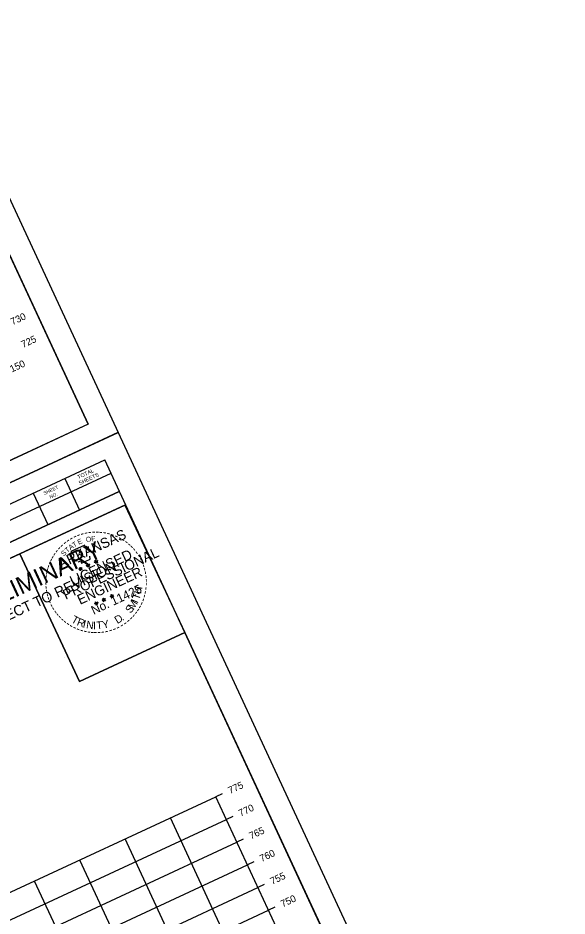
# Model space of a CAD drawing. Extents: x 1354696 to 1366163, y 660729 to 670380.
# Drawn here: x 1355337.6 to 1355447.4, y 664529.6 to 664709.1 of the extents above; entities that cross this region are included whole.
import ezdxf

# ---------------------------------------------------------------- set-up
doc = ezdxf.new("R2010")
doc.units = 0
for name, color, linetype in [('R_Axis', 7, 'Continuous'), ('R_Axis Annot', 7, 'Continuous'), ('R_Border', 7, 'Continuous'), ('R_Border PE', 7, 'Continuous'), ('R_Border Prem', 7, 'Continuous'), ('R_Grid', 7, 'Continuous'), ('R_No Plot', 7, 'Continuous')]:
    doc.layers.add(name, color=color, linetype=linetype)

msp = doc.modelspace()

# ---------------------------------------------------------------- linework, layer by layer
at = {"layer": 'R_Axis'}
for p, q in [((1355378.45, 664554), (1355377.18, 664553.41)), ((1355398.23, 664508.06), (1355377.18, 664553.41)), ((1355380.55, 664549.46), (1355379.28, 664548.87)), ((1355382.66, 664544.93), (1355381.39, 664544.34)), ((1355384.76, 664540.39), (1355383.49, 664539.8)), ((1355386.87, 664535.86), (1355385.6, 664535.27)), ((1355388.98, 664531.32), (1355387.71, 664530.73))]:
    msp.add_line(p, q, dxfattribs=at)
at = {"layer": 'R_Border'}
for p, q in [((1355351.61, 664627.9), (1355265.09, 664814.26)), ((1355351.61, 664627.9), (1355064.83, 664494.76)), ((1355068.15, 664487.62), (1355354.93, 664620.76)), ((1355441.45, 664434.4), (1355354.93, 664620.76)), ((1355356.16, 664618.09), (1355317.07, 664599.94)), ((1355356.16, 664618.11), (1355356.16, 664618.11)), ((1355346.95, 664617.05), (1355349.87, 664610.76)), ((1355357.85, 664614.46), (1355318.76, 664596.32)), ((1355321.44, 664597.56), (1355357.85, 664614.46)), ((1355340.65, 664614.13), (1355343.57, 664607.84)), ((1355359.09, 664611.8), (1355302.27, 664585.42))]:
    msp.add_line(p, q, dxfattribs=at)
at = {"layer": 'R_Border PE'}
for p, q in [((1355351.24, 664599.62), (1355351.49, 664599.68)), ((1355351.24, 664599.62), (1355351.61, 664599.66)), ((1355351.61, 664599.66), (1355351.45, 664599.99)), ((1355351.45, 664599.99), (1355351.6, 664599.79)), ((1355351.45, 664599.99), (1355351.52, 664599.75)), ((1355351.53, 664599.3), (1355351.61, 664599.66)), ((1355351.87, 664599.91), (1355351.61, 664599.66)), ((1355351.92, 664599.48), (1355351.61, 664599.66)), ((1355351.87, 664599.91), (1355351.63, 664599.75)), ((1355351.92, 664599.48), (1355351.68, 664599.69)), ((1355351.87, 664599.91), (1355351.73, 664599.73)), ((1355352.85, 664600.35), (1355353.1, 664600.41)), ((1355352.85, 664600.35), (1355353.21, 664600.4)), ((1355352.85, 664600.35), (1355353.11, 664600.34)), ((1355353.21, 664600.4), (1355353.06, 664600.73)), ((1355353.06, 664600.73), (1355353.21, 664600.52)), ((1355353.06, 664600.73), (1355353.13, 664600.48)), ((1355353.14, 664600.03), (1355353.21, 664600.4)), ((1355353.14, 664600.03), (1355353.24, 664600.32)), ((1355353.14, 664600.03), (1355353.15, 664600.31)), ((1355353.48, 664600.64), (1355353.21, 664600.4)), ((1355353.53, 664600.22), (1355353.21, 664600.4)), ((1355353.48, 664600.64), (1355353.24, 664600.48)), ((1355353.53, 664600.22), (1355353.24, 664600.32)), ((1355353.53, 664600.22), (1355353.28, 664600.42)), ((1355353.48, 664600.64), (1355353.34, 664600.46)), ((1355349.73, 664598.91), (1355349.98, 664598.98)), ((1355349.73, 664598.91), (1355350.09, 664598.96)), ((1355349.73, 664598.91), (1355349.99, 664598.9)), ((1355350.09, 664598.96), (1355349.94, 664599.29)), ((1355349.94, 664599.29), (1355350.09, 664599.09)), ((1355349.94, 664599.29), (1355350.01, 664599.05)), ((1355350.02, 664598.6), (1355350.09, 664598.96)), ((1355350.02, 664598.6), (1355350.12, 664598.89)), ((1355350.02, 664598.6), (1355350.03, 664598.87)), ((1355350.36, 664599.21), (1355350.09, 664598.96)), ((1355350.41, 664598.78), (1355350.09, 664598.96)), ((1355350.36, 664599.21), (1355350.12, 664599.04)), ((1355350.41, 664598.78), (1355350.12, 664598.88)), ((1355350.41, 664598.78), (1355350.16, 664598.99)), ((1355350.36, 664599.21), (1355350.22, 664599.03)), ((1355351.24, 664599.62), (1355351.51, 664599.61)), ((1355351.53, 664599.3), (1355351.64, 664599.59)), ((1355351.53, 664599.3), (1355351.55, 664599.58)), ((1355351.92, 664599.48), (1355351.64, 664599.59)), ((1355354.43, 664592.75), (1355354.67, 664592.81)), ((1355354.43, 664592.75), (1355354.79, 664592.79)), ((1355354.43, 664592.75), (1355354.69, 664592.74)), ((1355354.79, 664592.79), (1355354.64, 664593.12)), ((1355354.64, 664593.12), (1355354.79, 664592.92)), ((1355354.64, 664593.12), (1355354.71, 664592.88)), ((1355354.72, 664592.43), (1355354.79, 664592.79)), ((1355354.72, 664592.43), (1355354.82, 664592.72)), ((1355354.72, 664592.43), (1355354.73, 664592.71)), ((1355355.06, 664593.04), (1355354.79, 664592.79)), ((1355355.11, 664592.61), (1355354.79, 664592.79)), ((1355355.06, 664593.04), (1355354.82, 664592.87)), ((1355355.11, 664592.61), (1355354.82, 664592.72)), ((1355355.11, 664592.61), (1355354.86, 664592.82)), ((1355355.06, 664593.04), (1355354.92, 664592.86)), ((1355356.03, 664593.48), (1355356.28, 664593.55)), ((1355356.03, 664593.48), (1355356.4, 664593.53)), ((1355356.03, 664593.48), (1355356.3, 664593.47)), ((1355356.4, 664593.53), (1355356.24, 664593.86)), ((1355356.24, 664593.86), (1355356.39, 664593.65)), ((1355356.24, 664593.86), (1355356.31, 664593.61)), ((1355356.33, 664593.17), (1355356.4, 664593.53)), ((1355356.33, 664593.17), (1355356.43, 664593.45)), ((1355356.33, 664593.17), (1355356.34, 664593.44)), ((1355356.66, 664593.77), (1355356.4, 664593.53)), ((1355356.72, 664593.35), (1355356.4, 664593.53)), ((1355356.66, 664593.77), (1355356.43, 664593.61)), ((1355356.72, 664593.35), (1355356.43, 664593.45)), ((1355356.72, 664593.35), (1355356.47, 664593.55)), ((1355356.66, 664593.77), (1355356.52, 664593.6)), ((1355352.91, 664592.04), (1355353.16, 664592.11)), ((1355352.91, 664592.04), (1355353.28, 664592.09)), ((1355352.91, 664592.04), (1355353.18, 664592.03)), ((1355353.28, 664592.09), (1355353.12, 664592.42)), ((1355353.12, 664592.42), (1355353.27, 664592.21)), ((1355353.12, 664592.42), (1355353.19, 664592.17)), ((1355353.21, 664591.73), (1355353.28, 664592.09)), ((1355353.21, 664591.73), (1355353.31, 664592.02)), ((1355353.21, 664591.73), (1355353.22, 664592)), ((1355353.54, 664592.34), (1355353.28, 664592.09)), ((1355353.59, 664591.91), (1355353.28, 664592.09)), ((1355353.54, 664592.34), (1355353.31, 664592.17)), ((1355353.59, 664591.91), (1355353.31, 664592.01)), ((1355353.59, 664591.91), (1355353.35, 664592.12)), ((1355353.54, 664592.34), (1355353.4, 664592.16))]:
    msp.add_line(p, q, dxfattribs=at)
for points in [[(1355351.7, 664603.09), (1355351.71, 664603.41), (1355351.1, 664603.1), (1355350.96, 664603.76), (1355348.13, 664602.45)], [(1355348.13, 664602.45), (1355348.72, 664601.81)], [(1355349.6, 664600.46), (1355349.63, 664600.38), (1355350.15, 664600.6), (1355350.3, 664600.15), (1355352, 664600.93), (1355351.96, 664601.51)], [(1355351.45, 664599.99), (1355351.92, 664599.48), (1355351.24, 664599.62), (1355351.87, 664599.91), (1355351.53, 664599.3), (1355351.45, 664599.99)], [(1355353.06, 664600.73), (1355353.53, 664600.22), (1355352.85, 664600.35), (1355353.48, 664600.64), (1355353.14, 664600.03), (1355353.06, 664600.73)], [(1355349.94, 664599.29), (1355350.41, 664598.78), (1355349.73, 664598.91), (1355350.36, 664599.21), (1355350.02, 664598.6), (1355349.94, 664599.29)], [(1355354.64, 664593.12), (1355355.11, 664592.61), (1355354.43, 664592.75), (1355355.06, 664593.04), (1355354.72, 664592.43), (1355354.64, 664593.12)], [(1355356.24, 664593.86), (1355356.72, 664593.35), (1355356.03, 664593.48), (1355356.66, 664593.77), (1355356.33, 664593.17), (1355356.24, 664593.86)], [(1355353.12, 664592.42), (1355353.59, 664591.91), (1355352.91, 664592.04), (1355353.54, 664592.34), (1355353.21, 664591.73), (1355353.12, 664592.42)]]:
    msp.add_lwpolyline(points, dxfattribs=at)
for centre, radius in [((1355351.6, 664599.66), 0.172), ((1355351.6, 664599.66), 0.145), ((1355351.6, 664599.66), 0.116), ((1355351.6, 664599.66), 0.0991), ((1355351.6, 664599.66), 0.0747), ((1355351.6, 664599.66), 0.0495), ((1355351.6, 664599.66), 0.0296), ((1355353.21, 664600.39), 0.172), ((1355353.21, 664600.39), 0.145), ((1355353.21, 664600.39), 0.116), ((1355353.21, 664600.39), 0.0991), ((1355353.21, 664600.39), 0.0747), ((1355353.21, 664600.39), 0.0495), ((1355353.21, 664600.39), 0.0296), ((1355350.09, 664598.96), 0.172), ((1355350.09, 664598.96), 0.145), ((1355350.09, 664598.96), 0.116), ((1355350.09, 664598.96), 0.0991), ((1355350.09, 664598.96), 0.0747), ((1355350.09, 664598.96), 0.0495), ((1355350.09, 664598.96), 0.0296), ((1355354.79, 664592.79), 0.172), ((1355354.79, 664592.79), 0.145), ((1355354.79, 664592.79), 0.116), ((1355354.79, 664592.79), 0.0991), ((1355354.79, 664592.79), 0.0747), ((1355354.79, 664592.79), 0.0495), ((1355354.79, 664592.79), 0.0296), ((1355356.4, 664593.53), 0.172), ((1355356.4, 664593.53), 0.145), ((1355356.4, 664593.53), 0.116), ((1355356.4, 664593.53), 0.0991), ((1355356.4, 664593.53), 0.0747), ((1355356.4, 664593.53), 0.0495), ((1355356.4, 664593.53), 0.0296), ((1355353.28, 664592.09), 0.172), ((1355353.28, 664592.09), 0.145), ((1355353.28, 664592.09), 0.116), ((1355353.28, 664592.09), 0.0991), ((1355353.28, 664592.09), 0.0747), ((1355353.28, 664592.09), 0.0495), ((1355353.28, 664592.09), 0.0296)]:
    msp.add_circle(centre, radius, dxfattribs=at)
at = {"layer": 'R_Grid'}
for p, q in [((1355105.07, 664427.08), (1355377.18, 664553.41)), ((1355398.23, 664508.06), (1355377.18, 664553.41)), ((1355107.18, 664422.54), (1355379.28, 664548.87)), ((1355389.16, 664503.84), (1355368.11, 664549.2)), ((1355109.29, 664418.01), (1355381.39, 664544.34)), ((1355380.09, 664499.63), (1355359.04, 664544.98)), ((1355371.02, 664495.42), (1355349.97, 664540.77)), ((1355111.39, 664413.47), (1355383.49, 664539.8)), ((1355113.5, 664408.94), (1355385.6, 664535.27)), ((1355361.95, 664491.21), (1355340.9, 664536.56)), ((1355115.6, 664404.4), (1355387.71, 664530.73))]:
    msp.add_line(p, q, dxfattribs=at)
at = {"layer": 'R_No Plot'}
for p, q in [((1355055.26, 664485.93), (1355357.6, 664626.3)), ((1355055.26, 664485.93), (1355357.6, 664626.29)), ((1355346.81, 664581.34), (1355346.81, 664581.34))]:
    msp.add_line(p, q, dxfattribs=at)
for points in [[(1354965.42, 664679.42), (1355267.76, 664819.79), (1355357.6, 664626.29), (1355055.25, 664485.92)], [(1355190.48, 664779.62), (1355208.27, 664787.88), (1355212.43, 664778.92), (1355227.05, 664785.71), (1355248.09, 664795.47), (1355260.06, 664769.99), (1355281.11, 664779.76), (1355351.61, 664627.9), (1355064.83, 664494.76), (1354978.31, 664681.12)], [(1355055.25, 664485.92), (1355357.6, 664626.29), (1355447.43, 664432.79), (1355145.09, 664292.42)], [(1355337.93, 664601.97), (1355358.98, 664611.75), (1355370.94, 664586.26), (1355349.89, 664576.49)], [(1355280.32, 664586.12), (1355298.11, 664594.38), (1355302.27, 664585.42), (1355316.89, 664592.21), (1355337.93, 664601.97), (1355349.89, 664576.49), (1355370.94, 664586.26), (1355441.45, 664434.4), (1355154.67, 664301.26), (1355068.15, 664487.62)]]:
    msp.add_lwpolyline(points, close=True, dxfattribs=at)

# ---------------------------------------------------------------- texts
at = {"layer": 'R_Axis Annot'}
for s, p in [('730', (1355336.5, 664647.68)), ('725', (1355338.6, 664643.14)), ('150', (1355336.34, 664638.24)), ('775', (1355380.01, 664553.95)), ('770', (1355382.12, 664549.42)), ('765', (1355384.22, 664544.88)), ('760', (1355386.33, 664540.35)), ('755', (1355388.43, 664535.81)), ('750', (1355390.54, 664531.28))]:
    msp.add_text(s, height=1.4, rotation=24.9042, dxfattribs=at).set_placement(p)
at = {"layer": 'R_Border'}
for s, height, p in [('TOTAL', 0.782, (1355349.7, 664616.92)), ('SHEETS', 0.782, (1355349.94, 664615.73)), ('SHEET', 0.684, (1355342.88, 664613.75)), ('NO.', 0.684, (1355344.08, 664613.01))]:
    msp.add_text(s, height=height, rotation=24.9042, dxfattribs=at).set_placement(p)
at = {"layer": 'R_Border PE'}
for s, height, rotation, p in [('ARKANSAS', 2, 24.9042, (1355346.24, 664599.05)), ('-', 1.6, 30.801, (1355348.26, 664604.32)), ('-', 1.6, 25.0904, (1355348.93, 664604.71)), ('-', 1.6, 22.6472, (1355349.59, 664605)), ('E', 1, 25.7365, (1355349.76, 664603.8)), ('-', 1.6, 17.0659, (1355350.29, 664605.26)), ('-', 1.6, 12.1091, (1355350.99, 664605.46)), ('O', 1, 15.3557, (1355351.31, 664604.28)), ('-', 1.6, 7.2404, (1355351.63, 664605.59)), ('F', 1, 4.9748, (1355352.27, 664604.48)), ('-', 1.6, 2.7593, (1355352.39, 664605.7)), ('-', 1.6, 359.0253, (1355353.08, 664605.72)), ('-', 1.6, 354.5451, (1355353.72, 664605.7)), ('-', 1.6, 350.7668, (1355354.46, 664605.65)), ('-', 1.6, 345.4339, (1355355.19, 664605.52)), ('-', 1.6, 340.4828, (1355355.94, 664605.33)), ('-', 1.6, 334.7839, (1355356.69, 664605.07)), ('-', 1.6, 331.5563, (1355357.42, 664604.74)), ('-', 1.6, 49.2114, (1355346.06, 664602.43)), ('-', 1.6, 44.0802, (1355346.52, 664602.94)), ('-', 1.6, 38.5343, (1355347.1, 664603.48)), ('T', 1, 41.3078, (1355347.46, 664602.15)), ('-', 1.6, 35.1235, (1355347.65, 664603.91)), ('A', 1, 36.1173, (1355348.11, 664602.72)), ('T', 1, 30.9269, (1355348.81, 664603.23)), ('-', 1.4, 328.5795, (1355358.1, 664604.43)), ('-', 1.6, 324.5725, (1355358.64, 664604.02)), ('-', 1.6, 319.567, (1355359.19, 664603.6)), ('-', 1.6, 315.477, (1355359.67, 664603.18)), ('-', 1.6, 61.1359, (1355344.88, 664600.69)), ('-', 1.6, 58.9677, (1355345.23, 664601.29)), ('-', 1.6, 53.696, (1355345.62, 664601.88)), ('S', 1, 46.4982, (1355346.77, 664601.46)), ('PROFESSIONAL', 2, 24.9042, (1355347.13, 664592.79)), ('LICENSED', 2, 24.9042, (1355348.53, 664595.54)), ('-', 1.6, 310.0274, (1355360.13, 664602.75)), ('-', 1.6, 305.4535, (1355360.62, 664602.17)), ('-', 1.6, 301.5003, (1355361.09, 664601.54)), ('-', 1.6, 73.3272, (1355344.18, 664598.96)), ('-', 1.6, 67.8664, (1355344.39, 664599.59)), ('-', 1.6, 63.8548, (1355344.6, 664600.15)), ('DWB', 0.01, 24.9042, (1355351.6, 664599.65)), ('DWB', 0.01, 24.9042, (1355353.2, 664600.39)), ('-', 1.6, 299.2343, (1355361.45, 664600.91)), ('-', 1.6, 294.8448, (1355361.75, 664600.35)), ('-', 1.6, 288.4214, (1355362.01, 664599.74)), ('-', 1.6, 79.1366, (1355343.88, 664597.66)), ('-', 1.6, 75.5183, (1355344.02, 664598.35)), ('ENGINEER', 2, 24.9042, (1355350.01, 664591.78)), ('DWB', 0.01, 24.9042, (1355350.08, 664598.95)), ('-', 1.6, 285.8995, (1355362.22, 664599.11)), ('-', 1.6, 280.6668, (1355362.41, 664598.45)), ('-', 1.6, 92.6784, (1355343.81, 664595.7)), ('-', 1.6, 87.7755, (1355343.79, 664596.36)), ('-', 1.6, 82.9748, (1355343.81, 664597.05)), ('-', 1.6, 277.7723, (1355362.55, 664597.72)), ('-', 1.6, 272.7928, (1355362.63, 664597.02)), ('-', 1.6, 269.5239, (1355362.65, 664596.34)), ('-', 1.6, 97.2986, (1355343.87, 664595.03)), ('-', 1.6, 100.3651, (1355344, 664594.3)), ('No. 11425', 1.757, 24.9042, (1355352.73, 664589.79)), ('T', 1.54, 71.5486, (1355361.82, 664592.67)), ('H', 1.54, 79.513, (1355362.23, 664593.9)), ('-', 1.6, 258.7494, (1355362.52, 664594.73)), ('-', 1.6, 263.9754, (1355362.61, 664595.49)), ('-', 1.6, 106.1054, (1355344.18, 664593.6)), ('-', 1.6, 110.0905, (1355344.4, 664592.94)), ('-', 1.6, 113.9664, (1355344.67, 664592.3)), ('DWB', 0.01, 24.9042, (1355354.78, 664592.78)), ('DWB', 0.01, 24.9042, (1355356.39, 664593.52)), ('M', 1.54, 57.5605, (1355360.7, 664590.69)), ('I', 1.54, 67.0178, (1355361.51, 664592)), ('-', 1.6, 250.6695, (1355362.18, 664593.32)), ('-', 1.6, 256.1579, (1355362.37, 664594.03)), ('-', 1.6, 119.1, (1355345.01, 664591.65)), ('-', 1.6, 123.8521, (1355345.35, 664591.08)), ('-', 1.6, 126.6191, (1355345.79, 664590.47)), ('DWB', 0.01, 24.9042, (1355353.27, 664592.08)), ('S', 1.54, 51.8354, (1355360.11, 664589.97)), ('-', 1.6, 237.1533, (1355361.3, 664591.4)), ('-', 1.6, 240.6405, (1355361.62, 664591.98)), ('-', 1.6, 245.9893, (1355361.92, 664592.64)), ('-', 1.6, 130.362, (1355346.18, 664590)), ('-', 1.6, 133.9916, (1355346.64, 664589.52)), ('-', 1.6, 138.9685, (1355347.13, 664589.08)), ('T', 1.54, 330.9447, (1355348.11, 664588.41)), ('R', 1.54, 338.9091, (1355349.24, 664587.78)), ('D', 1.54, 31.3011, (1355357.47, 664587.94)), ('.', 1.54, 38.6683, (1355358.5, 664588.56)), ('-', 1.6, 225.6226, (1355360.06, 664589.79)), ('-', 1.6, 229.1558, (1355360.5, 664590.3)), ('-', 1.6, 232.261, (1355360.93, 664590.86)), ('-', 1.6, 140.633, (1355347.66, 664588.65)), ('-', 1.6, 145.3513, (1355348.23, 664588.27)), ('-', 1.6, 150.7976, (1355348.83, 664587.93)), ('-', 1.6, 155.6223, (1355349.49, 664587.63)), ('-', 1.6, 159.128, (1355350.18, 664587.35)), ('I', 1.54, 346.8735, (1355350.45, 664587.31)), ('N', 1.54, 351.4044, (1355351.16, 664587.12)), ('I', 1.54, 0.2645, (1355352.59, 664586.92)), ('T', 1.54, 4.7953, (1355353.32, 664586.9)), ('Y', 1.54, 12.7597, (1355354.62, 664587.01)), ('-', 1.6, 201.4224, (1355356.99, 664587.63)), ('-', 1.6, 206.4959, (1355357.65, 664587.96)), ('-', 1.6, 210.7208, (1355358.36, 664588.37)), ('-', 1.6, 216.1899, (1355358.97, 664588.8)), ('-', 1.6, 220.3785, (1355359.54, 664589.29)), ('-', 1.6, 163.838, (1355350.86, 664587.15)), ('-', 1.6, 169.5505, (1355351.53, 664587.02)), ('-', 1.6, 172.9939, (1355352.2, 664586.91)), ('-', 1.6, 176.4746, (1355352.86, 664586.86)), ('-', 1.6, 179.5044, (1355353.44, 664586.86)), ('-', 1.6, 183.4654, (1355354.11, 664586.89)), ('-', 1.6, 187.7024, (1355354.82, 664586.99)), ('-', 1.6, 192.4597, (1355355.54, 664587.14)), ('-', 1.6, 198.0196, (1355356.29, 664587.37))]:
    msp.add_text(s, height=height, rotation=rotation, dxfattribs=at).set_placement(p)
at = {"layer": 'R_Border Prem'}
for s, height, p in [('PRELIMINARY', 3.5, (1355325.94, 664588.1)), ('SUBJECT TO REVISION', 2.0751, (1355329.11, 664585.57))]:
    msp.add_text(s, height=height, rotation=24.9042, dxfattribs=at).set_placement(p)

doc.saveas('drawing.dxf')
